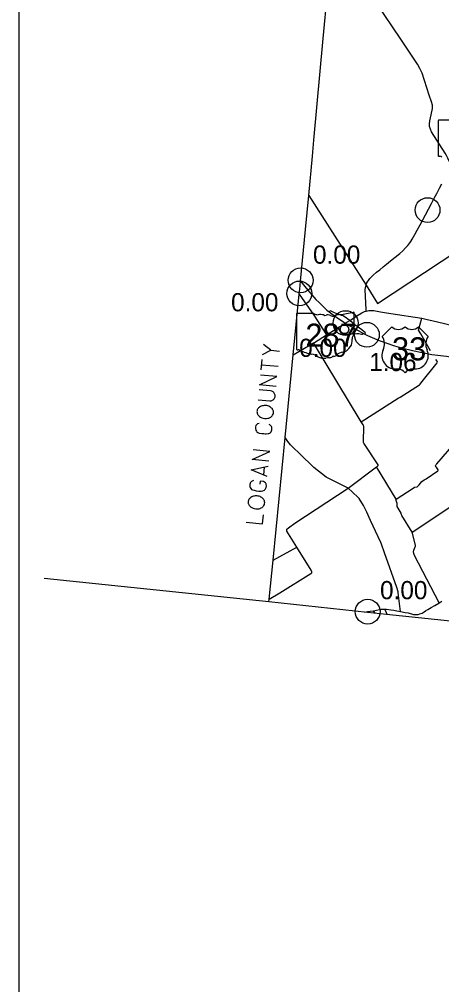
# Model space of a CAD drawing. Extents: x 1659811 to 1934326, y 644115 to 934867.
# Drawn here: x 1659811 to 1685346, y 790558 to 848887 of the extents above; entities that cross this region are included whole.
import ezdxf

# ---------------------------------------------------------------- set-up
doc = ezdxf.new("R2010")
doc.units = 0
for name, color, linetype in [('Default', 7, 'Continuous'), ('GM_X_Adjacent_County_Text', 7, 'Continuous'), ('GM_X_County', 7, 'Continuous'), ('GM_X_County_Road', 7, 'Continuous'), ('GM_X_Interchange_Ramps', 7, 'Continuous'), ('GM_X_State_Route', 7, 'Continuous'), ('GM_X_State_Shield', 7, 'Continuous'), ('GM_X_Township', 7, 'Continuous'), ('GM_X_Township_Road', 7, 'Continuous'), ('GM_X_US_Route', 7, 'Continuous'), ('GM_X_US_Shield', 7, 'Continuous'), ('SC_Scratch1', 7, 'Continuous')]:
    doc.layers.add(name, color=color, linetype=linetype)

msp = doc.modelspace()

# ---------------------------------------------------------------- linework, layer by layer
at = {"layer": 'Default'}
for centre in [(1684489, 837359), (1676816, 833117), (1676739, 832323), (1679536, 830533), (1680822, 829826), (1680869, 813098)]:
    msp.add_circle(centre, 750, dxfattribs=at)
at = {"layer": 'GM_X_Adjacent_County_Text'}
for p, q in [((1675022, 828891), (1675539, 828840)), ((1674424, 827707), (1674485, 828326)), ((1674455, 828020), (1675450, 827923)), ((1674618, 821826), (1674573, 821364)), ((1674899, 813685), (1661313, 815107))]:
    msp.add_line(p, q, dxfattribs=at)
for points in [[(1674515, 828640), (1675022, 828891), (1674573, 829235)], [(1675332, 826709), (1674336, 826806), (1675389, 827297), (1674394, 827394)], [(1674249, 825905), (1674946, 825837), (1675017, 825838), (1675042, 825843), (1675082, 825855), (1675115, 825868), (1675149, 825888), (1675166, 825902), (1675175, 825909), (1675201, 825938), (1675219, 825960), (1675238, 825990), (1675258, 826036), (1675271, 826082), (1675275, 826129), (1675272, 826177), (1675267, 826209), (1675248, 826258), (1675228, 826300), (1675200, 826334), (1675164, 826369), (1675119, 826397), (1675082, 826417), (1675004, 826432), (1674307, 826500)], [(1674181, 825128), (1674186, 825104), (1674192, 825080), (1674212, 825038), (1674225, 825013), (1674253, 824971), (1674281, 824936), (1674295, 824919), (1674324, 824893), (1674399, 824846), (1674474, 824807), (1674543, 824784), (1674644, 824767), (1674754, 824764), (1674835, 824780), (1674900, 824797), (1674933, 824810), (1674974, 824829), (1675017, 824857), (1675042, 824878), (1675068, 824899), (1675095, 824928), (1675122, 824965), (1675160, 825033), (1675172, 825071), (1675180, 825149), (1675175, 825181), (1675170, 825214), (1675158, 825254), (1675139, 825296), (1675125, 825321), (1675112, 825346), (1675091, 825372), (1675061, 825398), (1675040, 825416), (1675018, 825434), (1674996, 825452), (1674951, 825480), (1674898, 825509), (1674837, 825531), (1674783, 825544), (1674775, 825545), (1674720, 825550), (1674673, 825555), (1674610, 825553), (1674546, 825543), (1674497, 825532), (1674440, 825514), (1674391, 825495), (1674340, 825461), (1674305, 825432), (1674271, 825404), (1674244, 825375), (1674216, 825330), (1674196, 825285), (1674184, 825239), (1674178, 825184), (1674181, 825128)], [(1674307, 824475), (1674217, 824444), (1674166, 824410), (1674131, 824374), (1674112, 824344), (1674088, 824259), (1674080, 824173), (1674100, 824060), (1674141, 823993), (1674177, 823958), (1674229, 823921), (1674313, 823889), (1674469, 823866), (1674587, 823854), (1674665, 823847), (1674736, 823848), (1674864, 823859), (1674888, 823865), (1674946, 823891), (1674988, 823918), (1675033, 823969), (1675053, 824015), (1675075, 824076), (1675082, 824146), (1675081, 824218), (1675075, 824242), (1675063, 824275), (1675034, 824309), (1674999, 824352), (1674955, 824388), (1674918, 824415)], [(1674892, 822195), (1673896, 822292), (1674949, 822783), (1673954, 822880)], [(1674801, 821263), (1673836, 821673), (1674861, 821882)], [(1673969, 821012), (1673929, 821008), (1673888, 820988), (1673845, 820953), (1673793, 820902), (1673773, 820865), (1673762, 820834), (1673750, 820788), (1673740, 820694), (1673745, 820654), (1673750, 820630), (1673763, 820597), (1673804, 820529), (1673855, 820485), (1673915, 820455), (1674000, 820431), (1674124, 820403), (1674288, 820387), (1674422, 820382), (1674527, 820403), (1674626, 820441), (1674661, 820477), (1674697, 820521), (1674737, 820605), (1674745, 820691), (1674738, 820778), (1674725, 820811), (1674712, 820844), (1674684, 820879), (1674640, 820915), (1674573, 820953), (1674377, 820972), (1674361, 820807)], [(1673648, 819666), (1673654, 819642), (1673659, 819618), (1673679, 819576), (1673693, 819551), (1673720, 819509), (1673748, 819475), (1673762, 819457), (1673792, 819431), (1673866, 819384), (1673941, 819345), (1674010, 819323), (1674111, 819305), (1674222, 819302), (1674303, 819318), (1674368, 819335), (1674400, 819348), (1674442, 819368), (1674484, 819395), (1674510, 819416), (1674536, 819437), (1674562, 819467), (1674590, 819503), (1674628, 819571), (1674639, 819609), (1674647, 819688), (1674642, 819720), (1674638, 819752), (1674626, 819793), (1674606, 819834), (1674593, 819859), (1674579, 819884), (1674558, 819910), (1674529, 819936), (1674507, 819954), (1674485, 819972), (1674463, 819990), (1674418, 820018), (1674366, 820047), (1674305, 820069), (1674251, 820082), (1674243, 820083), (1674188, 820088), (1674141, 820093), (1674077, 820091), (1674013, 820082), (1673965, 820071), (1673907, 820052), (1673858, 820034), (1673807, 819999), (1673773, 819971), (1673738, 819942), (1673712, 819913), (1673684, 819869), (1673664, 819823), (1673651, 819777), (1673646, 819722), (1673648, 819666)], [(1673527, 818500), (1674522, 818403), (1674575, 818943)]]:
    msp.add_lwpolyline(points, dxfattribs=at)
at = {"layer": 'GM_X_County'}
msp.add_lwpolyline([(1688986, 788144), (1689326, 792827), (1689614, 796784), (1690016, 802272), (1690262, 805669), (1690301, 806205), (1690722, 812023), (1682012, 812933), (1681252, 813012), (1680866, 813052), (1674899, 813685), (1674917, 813860), (1675148, 816210), (1675883, 823613), (1676368, 828621), (1676732, 832273), (1676760, 832584), (1676808, 833067), (1677110, 836191), (1677306, 838247), (1677531, 840609), (1677620, 841578), (1678185, 847722), (1678709, 853232)], dxfattribs=at)
at = {"layer": 'GM_X_County_Road'}
for points in [[(1686157, 839885), (1686082, 840008), (1685997, 840088), (1685873, 840179), (1685801, 840311), (1685723, 840504), (1685643, 840667), (1685552, 840801), (1684737, 842098), (1684662, 842253), (1684614, 842419), (1684609, 842569), (1684625, 842746), (1684705, 843116), (1684786, 843507), (1684786, 843694), (1684732, 843893), (1684593, 844294), (1684159, 845639), (1684030, 845923), (1683875, 846186), (1683489, 846775), (1682878, 847686), (1681396, 849867)], [(1680781, 831252), (1680938, 831285), (1681068, 831295), (1681166, 831295), (1681250, 831285), (1681652, 831221), (1682004, 831160), (1682673, 831048), (1683734, 830895), (1684143, 830825), (1684150, 830823)], [(1684150, 830823), (1684469, 830756), (1684741, 830696), (1684826, 830675)], [(1684826, 830675), (1685432, 830525), (1685753, 830452), (1686342, 830297), (1686994, 830126), (1687542, 829929), (1687945, 829774)], [(1677586, 829331), (1677649, 829368), (1678373, 829826)], [(1676368, 828621), (1677399, 829221), (1677586, 829331)], [(1681414, 821853), (1681483, 821894), (1681493, 821908), (1681509, 821926), (1681498, 821966), (1680637, 823270), (1680614, 823308), (1680612, 823370), (1680635, 824292), (1680625, 824356), (1680600, 824388), (1680485, 824557), (1677586, 829331)], [(1679692, 820561), (1678359, 821219), (1677619, 821804), (1677348, 822064), (1677033, 822373), (1676681, 822704), (1676419, 822946), (1676206, 823175), (1676052, 823379), (1675883, 823613)], [(1679692, 820561), (1681414, 821853)], [(1674917, 813860), (1675568, 814240), (1677435, 815406), (1677492, 815451), (1677499, 815508), (1677464, 815594), (1676580, 816995), (1675982, 817955), (1675974, 818023), (1675980, 818073), (1676078, 818160), (1676458, 818435), (1679692, 820561)], [(1682863, 813113), (1682720, 814233), (1682713, 814295), (1682625, 814557), (1681892, 816656), (1681706, 817183), (1681671, 817271), (1681507, 817615), (1681040, 818614), (1680818, 819103), (1680610, 819517), (1680364, 819931), (1680305, 819988), (1679948, 820324), (1679692, 820561)], [(1681914, 813253), (1681937, 813192), (1681993, 813046), (1682046, 812929)]]:
    msp.add_lwpolyline(points, dxfattribs=at)
at = {"layer": 'GM_X_Interchange_Ramps'}
for points in [[(1679786, 830694), (1679754, 830715), (1679680, 830774), (1679568, 830857), (1679479, 830914), (1679387, 830963), (1679289, 831001), (1679091, 831074), (1678961, 831120), (1678858, 831159), (1678748, 831205), (1678661, 831249), (1678605, 831283), (1678548, 831208)], [(1680700, 829868), (1680741, 829951), (1680649, 830014), (1680511, 830117), (1680104, 830433), (1679928, 830574), (1679819, 830667), (1679786, 830694)], [(1679220, 830097), (1679203, 830085), (1679106, 830244), (1679095, 830261)]]:
    msp.add_lwpolyline(points, dxfattribs=at)
at = {"layer": 'GM_X_State_Route'}
for points in [[(1683504, 835499), (1683566, 835595), (1683728, 835889), (1683860, 836140), (1684038, 836475), (1684199, 836775), (1684358, 837082), (1684540, 837424), (1684720, 837761), (1684893, 838088), (1685042, 838368), (1685214, 838683), (1685358, 838951)], [(1680781, 831252), (1680772, 831359), (1680755, 831733), (1680735, 832156), (1680725, 832550), (1680742, 832688), (1680772, 832814), (1680777, 832828), (1680808, 832916), (1680855, 833022), (1680913, 833114), (1680992, 833220), (1681192, 833412), (1681409, 833600), (1681600, 833755), (1681809, 833925), (1682012, 834090), (1682254, 834284), (1682532, 834511), (1682806, 834735), (1682986, 834894), (1683157, 835072), (1683292, 835227), (1683411, 835372), (1683496, 835486), (1683504, 835499)], [(1676732, 832273), (1677609, 831003), (1678373, 829826)], [(1680316, 831026), (1680356, 831051), (1680522, 831152), (1680601, 831197), (1680683, 831226), (1680781, 831252)], [(1679357, 830643), (1679483, 830503), (1679559, 830419), (1679640, 830349), (1679674, 830308), (1679707, 830249), (1679720, 830212), (1679727, 830138), (1679719, 830092), (1679694, 830022), (1679654, 829972), (1679603, 829932), (1679563, 829917), (1679521, 829903), (1679470, 829897), (1679404, 829905), (1679340, 829932), (1679294, 829970), (1679270, 829995), (1679256, 830011), (1679236, 830050), (1679220, 830097), (1679215, 830155), (1679219, 830191), (1679229, 830239), (1679247, 830283), (1679281, 830342), (1679338, 830409)], [(1679427, 830467), (1679483, 830503), (1679519, 830526), (1679786, 830694)], [(1679786, 830694), (1680316, 831026)], [(1678373, 829826), (1679062, 830240)], [(1679062, 830240), (1679095, 830261), (1679338, 830409)], [(1679062, 830240), (1679235, 829980), (1679258, 829953), (1679282, 829928), (1679310, 829907), (1679340, 829892), (1679380, 829875), (1679420, 829865), (1679463, 829863), (1680218, 829901), (1680283, 829901), (1680342, 829896), (1680505, 829873), (1680554, 829873), (1680595, 829886), (1680623, 829907)], [(1679338, 830409), (1679427, 830467)], [(1682863, 813113), (1683139, 813055), (1683323, 813020), (1683632, 812920), (1683744, 812917), (1683834, 812921), (1683922, 812934), (1684033, 812965), (1684156, 813015), (1684279, 813086), (1684370, 813142), (1684506, 813226), (1684704, 813342), (1684929, 813479), (1685165, 813617), (1685202, 813639), (1685285, 813690), (1685360, 813741)], [(1680688, 813065), (1680853, 813102), (1681023, 813132), (1681220, 813153), (1681406, 813189), (1681581, 813220), (1681686, 813241), (1681736, 813250), (1681786, 813257), (1681833, 813257), (1681914, 813253)], [(1681914, 813253), (1682009, 813239), (1682274, 813207), (1682453, 813182), (1682531, 813167), (1682863, 813113)]]:
    msp.add_lwpolyline(points, dxfattribs=at)
at = {"layer": 'GM_X_State_Shield'}
for p, q in [((1685139, 842758), (1685139, 840645)), ((1686192, 842794), (1685173, 842794)), ((1676567, 831071), (1676567, 828958)), ((1677621, 831108), (1676602, 831108)), ((1680048, 830055), (1680048, 831160)), ((1680048, 830055), (1680048, 830055))]:
    msp.add_line(p, q, dxfattribs=at)
for centre, major_axis, start_param, end_param in [((1685179, 842762), (40.3, 0), 1.712693, 3.28349), ((1685179, 840640), (40.7, 0), 3.00124, 4.508301), ((1685185, 840856), (310, 0), 4.665946, 4.897461), ((1685249, 840523), (112, 0), 0.519207, 1.627899), ((1678808, 833989), (3691, 0), 4.814394, 5.042369), ((1680009, 831165), (38.7, 0), 6.141152, 7.989035), ((1676607, 831076), (40.3, 0), 1.712693, 3.28349), ((1677864, 831353), (391, 0), 4.042523, 4.731795), ((1677993, 829921), (1404, 0), 1.404758, 1.657858), ((1678312, 831087), (113, 0), 3.836095, 5.185415), ((1678478, 830843), (235, 0), 0.950623, 2.079405), ((1678781, 831178), (282, 0), 4.081561, 5.145723), ((1679279, 830462), (743, 0), 1.699011, 2.107814), ((1680007, 830050), (41.5, 0), 5.05454, 6.418171), ((1679015, 829451), (923, 0), 5.101752, 6.440018), ((1680187, 829592), (262, 0), 2.387724, 3.262537), ((1680039, 829974), (60, 0), 1.883978, 3.671073), ((1679657, 829834), (360, 0), 5.934695, 6.695948), ((1676608, 828954), (40.7, 0), 3.00124, 4.508301), ((1676614, 829170), (310, 0), 4.665946, 4.897461), ((1676677, 828836), (112, 0), 0.519207, 1.627899), ((1678091, 830735), (2665, 0), 4.195997, 4.488961), ((1677296, 828009), (834, 0), 0.823519, 1.323587), ((1678198, 828826), (529, 0), 4.026481, 4.996735), ((1678504, 828095), (435, 0), 1.495662, 1.94098), ((1678542, 828667), (282, 0), 4.691044, 5.507374), ((1678797, 828463), (79.4, 0), 1.147584, 2.315152), ((1678764, 828753), (298, 0), 4.937069, 5.64225), ((1679404, 828365), (506, 0), 1.647645, 2.488434)]:
    msp.add_ellipse(centre, major_axis=major_axis, ratio=0.8, start_param=start_param, end_param=end_param, dxfattribs=at)
at = {"layer": 'GM_X_Township'}
msp.add_lwpolyline([(1677306, 838247), (1680772, 832814), (1681467, 831725), (1688149, 836124), (1688370, 836271), (1689532, 837028), (1690175, 837453), (1692411, 833774), (1692466, 833674), (1692532, 833566), (1693735, 831564), (1693862, 831625), (1698977, 834684), (1699799, 835199), (1698833, 836747), (1700854, 836917), (1701325, 832222)], dxfattribs=at)
at = {"layer": 'GM_X_Township_Road'}
for points in [[(1684671, 828859), (1684078, 829890), (1683949, 830096), (1684143, 830825)], [(1680485, 824557), (1682719, 825989), (1682834, 826059), (1684002, 826811), (1684045, 826852), (1684091, 826894), (1685075, 828125), (1685086, 828173), (1685064, 828232), (1684997, 828332)], [(1685013, 821982), (1685016, 821987), (1685057, 822036), (1686720, 823963), (1688574, 826041), (1688768, 826282), (1688832, 826302), (1689001, 826502), (1689017, 826545), (1689109, 826660)], [(1683554, 817907), (1686071, 819566), (1688358, 821085), (1689353, 821774), (1692187, 823589), (1694846, 825237), (1694846, 825237)], [(1682593, 819885), (1683630, 820554), (1683710, 820621), (1683864, 820647), (1683988, 820757), (1684145, 820964), (1684283, 821052), (1684398, 821120), (1685105, 821601), (1685126, 821637), (1685122, 821669), (1685101, 821717), (1685026, 821820), (1684998, 821855), (1684977, 821893), (1684973, 821915), (1684992, 821945), (1685013, 821982)], [(1685202, 813639), (1683694, 816484), (1683673, 816545), (1683662, 816613), (1683644, 816702), (1683652, 816818), (1683751, 817005), (1683763, 817049), (1683754, 817106), (1683554, 817907), (1682936, 818916), (1682919, 818955), (1682894, 819053), (1682648, 819449), (1682661, 819509), (1682645, 819625), (1682602, 819811), (1682593, 819885), (1681414, 821853)], [(1675148, 816210), (1676580, 816995)], [(1681315, 813005), (1681220, 813153)]]:
    msp.add_lwpolyline(points, dxfattribs=at)
at = {"layer": 'GM_X_US_Route'}
for points in [[(1676808, 833067), (1677244, 832521), (1677742, 831966), (1677939, 831770)], [(1677939, 831770), (1678395, 831316), (1678548, 831208), (1679015, 830878), (1679357, 830643), (1679438, 830584)], [(1679438, 830584), (1679519, 830526), (1680303, 830082), (1680623, 829907), (1680700, 829868), (1680854, 829790), (1681567, 829481), (1682502, 829165), (1682908, 829037), (1683584, 828874), (1684758, 828638), (1685640, 828543), (1688415, 828030), (1689109, 827902), (1689407, 827848), (1689932, 827753)]]:
    msp.add_lwpolyline(points, dxfattribs=at)
at = {"layer": 'GM_X_US_Shield'}
for p, q in [((1682322, 830311), (1681742, 829731)), ((1684526, 829731), (1683946, 830311)), ((1682554, 827759), (1682670, 827759)), ((1683598, 827759), (1683714, 827759))]:
    msp.add_line(p, q, dxfattribs=at)
for centre, radius, start, end in [((1682728, 830725), 580, 225.573, 314.427), ((1683540, 830725), 580, 225.573, 314.427), ((1681077, 829265), 812, 334.54712, 35.00093), ((1685191, 829265), 812, 144.99907, 205.45288), ((1682545, 828571), 812, 154.83192, 270.63826), ((1683723, 828571), 812, 269.36174, 25.16808), ((1682670, 827178), 580, 36.8699, 90), ((1683598, 827178), 580, 90, 143.1301)]:
    msp.add_arc(centre, radius, start, end, dxfattribs=at)
at = {"layer": 'SC_Scratch1'}
msp.add_lwpolyline([(1659811, 738617), (1659811, 934867), (1794311, 934867), (1794311, 738617)], close=True, dxfattribs=at)

# ---------------------------------------------------------------- texts
at = {"layer": 'Default'}
for s, p in [('0.00', (1677566, 834121)), ('0.00', (1672614, 831244)), ('0.00', (1676731, 828489)), ('1.06', (1680962, 827630)), ('0.00', (1681619, 813848))]:
    msp.add_text(s, height=1100, dxfattribs=at).set_placement(p)
at = {"layer": 'GM_X_State_Shield'}
msp.add_text('287', height=1392.2, dxfattribs=at).set_placement((1677103, 829107))
at = {"layer": 'GM_X_US_Shield'}
msp.add_text('33', height=1392.2, dxfattribs=at).set_placement((1682342, 828281))

doc.saveas('drawing.dxf')
